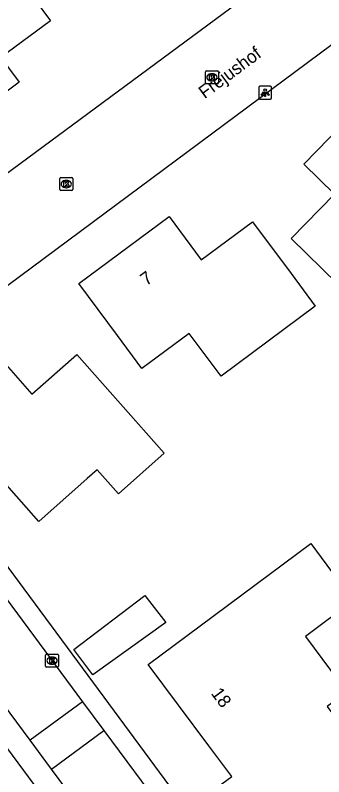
# Model space of a CAD drawing. Extents: x 157767 to 159171, y 387842 to 389425.
# Drawn here: x 158265.2 to 158289, y 388835.7 to 388894.6 of the extents above; entities that cross this region are included whole.
import ezdxf

# ---------------------------------------------------------------- set-up
doc = ezdxf.new("R2010")
doc.units = 0
for name, color, linetype in [('IMGEO_Kolk', 7, 'Continuous'), ('IMGEO_Lichtpunt', 7, 'Continuous'), ('IMGEO_Muur', 7, 'Continuous'), ('IMGEO_Openbare_ruimte_label', 7, 'Continuous'), ('IMGEO_Pand', 7, 'Continuous'), ('IMGEO_Pand_nummerreeks', 7, 'Continuous'), ('IMGEO_Rijbaan_lokaal_open', 7, 'Continuous'), ('IMGEO_Voetpad_open', 7, 'Continuous')]:
    doc.layers.add(name, color=color, linetype=linetype)

msp = doc.modelspace()

# ---------------------------------------------------------------- linework, layer by layer
at = {"layer": 'IMGEO_Kolk'}
for p, q in [((158279.964, 388890.319), (158280.816, 388890.319)), ((158279.889, 388889.393), (158279.889, 388890.245)), ((158280.377, 388890.099), (158280.402, 388890.099)), ((158280.89, 388890.245), (158280.89, 388889.393)), ((158280.816, 388889.319), (158279.964, 388889.319)), ((158280.4, 388889.539), (158280.375, 388889.539)), ((158268.633, 388881.132), (158268.633, 388881.984)), ((158268.708, 388882.058), (158269.56, 388882.058)), ((158269.121, 388881.838), (158269.146, 388881.838)), ((158269.634, 388881.984), (158269.634, 388881.132)), ((158269.56, 388881.058), (158268.708, 388881.058)), ((158269.144, 388881.278), (158269.119, 388881.278)), ((158267.536, 388844.277), (158267.536, 388845.129)), ((158267.611, 388845.203), (158268.463, 388845.203)), ((158268.024, 388844.983), (158268.049, 388844.983)), ((158268.537, 388845.129), (158268.537, 388844.277)), ((158268.047, 388844.423), (158268.022, 388844.423)), ((158268.463, 388844.203), (158267.611, 388844.203))]:
    msp.add_line(p, q, dxfattribs=at)
for points in [[(158279.964, 388890.319), (158280.816, 388890.319)], [(158279.889, 388889.393), (158279.889, 388890.245)], [(158280.21, 388890.019), (158280.333, 388890.019), (158280.333, 388889.868), (158280.463, 388890.019), (158280.627, 388890.019), (158280.481, 388889.868), (158280.634, 388889.619), (158280.482, 388889.619), (158280.397, 388889.783), (158280.333, 388889.716), (158280.333, 388889.619), (158280.21, 388889.619), (158280.21, 388890.019)], [(158280.89, 388890.245), (158280.89, 388889.393)], [(158280.816, 388889.319), (158279.964, 388889.319)], [(158268.633, 388881.132), (158268.633, 388881.984)], [(158268.708, 388882.058), (158269.56, 388882.058)], [(158268.954, 388881.758), (158269.077, 388881.758), (158269.077, 388881.607), (158269.207, 388881.758), (158269.371, 388881.758), (158269.225, 388881.607), (158269.378, 388881.358), (158269.226, 388881.358), (158269.141, 388881.522), (158269.077, 388881.455), (158269.077, 388881.358), (158268.954, 388881.358), (158268.954, 388881.758)], [(158269.634, 388881.984), (158269.634, 388881.132)], [(158269.56, 388881.058), (158268.708, 388881.058)], [(158267.536, 388844.277), (158267.536, 388845.129)], [(158267.611, 388845.203), (158268.463, 388845.203)], [(158268.537, 388845.129), (158268.537, 388844.277)], [(158267.857, 388844.903), (158267.98, 388844.903), (158267.98, 388844.752), (158268.11, 388844.903), (158268.274, 388844.903), (158268.128, 388844.752), (158268.281, 388844.503), (158268.129, 388844.503), (158268.044, 388844.667), (158267.98, 388844.6), (158267.98, 388844.503), (158267.857, 388844.503), (158267.857, 388844.903)], [(158268.463, 388844.203), (158267.611, 388844.203)]]:
    msp.add_lwpolyline(points, dxfattribs=at)
for centre, start, end in [((158279.966, 388890.243), 91.55205, 178.44795), ((158279.966, 388890.243), 91.55205, 178.44795), ((158280.814, 388890.243), 1.55205, 88.44795), ((158280.814, 388890.243), 1.55205, 88.44795), ((158279.966, 388889.395), 181.55205, 268.44795), ((158279.966, 388889.395), 181.55205, 268.44795), ((158280.814, 388889.395), 271.55205, 358.44795), ((158280.814, 388889.395), 271.55205, 358.44795), ((158268.71, 388881.982), 91.55205, 178.44795), ((158268.71, 388881.982), 91.55205, 178.44795), ((158269.558, 388881.982), 1.55205, 88.44795), ((158269.558, 388881.982), 1.55205, 88.44795), ((158268.71, 388881.134), 181.55205, 268.44795), ((158268.71, 388881.134), 181.55205, 268.44795), ((158269.558, 388881.134), 271.55205, 358.44795), ((158269.558, 388881.134), 271.55205, 358.44795), ((158267.613, 388845.127), 91.55205, 178.44795), ((158267.613, 388845.127), 91.55205, 178.44795), ((158268.461, 388845.127), 1.55205, 88.44795), ((158268.461, 388845.127), 1.55205, 88.44795), ((158267.613, 388844.279), 181.55205, 268.44795), ((158267.613, 388844.279), 181.55205, 268.44795), ((158268.461, 388844.279), 271.55205, 358.44795), ((158268.461, 388844.279), 271.55205, 358.44795)]:
    msp.add_arc(centre, 0.0765, start, end, dxfattribs=at)
for centre, major_axis, ratio, start_param, end_param in [((158280.376, 388889.819), (-0.387, 0.002), 0.722429, 4.712389, 7.853982), ((158280.401, 388889.819), (-0.39, 0.002), 0.717154, 1.570796, 4.712389), ((158269.12, 388881.558), (-0.387, 0.002), 0.722429, 4.712389, 7.853982), ((158269.145, 388881.558), (-0.39, 0.002), 0.717154, 1.570796, 4.712389), ((158268.023, 388844.703), (-0.387, 0.002), 0.722429, 4.712389, 7.853982), ((158268.048, 388844.703), (-0.39, 0.002), 0.717154, 1.570796, 4.712389)]:
    msp.add_ellipse(centre, major_axis=major_axis, ratio=ratio, start_param=start_param, end_param=end_param, dxfattribs=at)
at = {"layer": 'IMGEO_Lichtpunt'}
for p, q in [((158284.006, 388889.038), (158284.006, 388888.231)), ((158284.006, 388889.038), (158284.006, 388888.231)), ((158284.908, 388889.133), (158284.1, 388889.133)), ((158284.908, 388889.133), (158284.1, 388889.133)), ((158285.002, 388888.231), (158285.002, 388889.038)), ((158285.002, 388888.231), (158285.002, 388889.038)), ((158284.1, 388888.137), (158284.908, 388888.137)), ((158284.1, 388888.137), (158284.908, 388888.137))]:
    msp.add_line(p, q, dxfattribs=at)
for points in [[(158284.38, 388888.702), (158284.419, 388888.674), (158284.231, 388888.412), (158284.193, 388888.439), (158284.38, 388888.702)], [(158284.482, 388888.654), (158284.529, 388888.654), (158284.529, 388888.332), (158284.482, 388888.332), (158284.482, 388888.654)], [(158284.592, 388888.674), (158284.63, 388888.701), (158284.817, 388888.439), (158284.778, 388888.411), (158284.592, 388888.674)]]:
    msp.add_lwpolyline(points, dxfattribs=at)
msp.add_circle((158284.505, 388888.836), 0.0994, dxfattribs=at)
for centre, start, end in [((158284.1, 388889.038), 90, 180), ((158284.1, 388889.038), 90, 180), ((158284.908, 388889.038), 0, 90), ((158284.908, 388889.038), 0, 90), ((158284.1, 388888.231), 180, 270), ((158284.1, 388888.231), 180, 270), ((158284.908, 388888.231), 270, 0), ((158284.908, 388888.231), 270, 360)]:
    msp.add_arc(centre, 0.0946, start, end, dxfattribs=at)
at = {"layer": 'IMGEO_Muur'}
msp.add_lwpolyline([(158261.746, 388855.773), (158272.039, 388841.868)], dxfattribs=at)
at = {"layer": 'IMGEO_Pand'}
for points in [[(158265.499, 388889.432), (158259.864, 388885.269), (158256.892, 388889.29), (158254.318, 388892.774), (158259.925, 388896.918), (158260.205, 388896.539), (158264.073, 388899.397), (158264.954, 388898.205), (158267.925, 388894.183), (158264.085, 388891.345), (158265.499, 388889.432)], [(158286.518, 388877.347), (158289.873, 388880.788), (158287.495, 388883.106), (158292.393, 388888.129), (158299.551, 388881.149), (158296.061, 388877.57), (158294.66, 388876.133), (158294.514, 388876.275), (158291.152, 388872.828), (158290.097, 388873.856), (158286.518, 388877.347)], [(158288.374, 388872.116), (158281.092, 388866.706), (158278.634, 388870.014), (158274.978, 388867.297), (158273.08, 388869.852), (158270.099, 388873.865), (158277.077, 388879.049), (158279.56, 388875.708), (158283.519, 388878.65), (158286.501, 388874.636), (158288.374, 388872.116)], [(158273.163, 388857.617), (158271.528, 388859.47), (158270.748, 388858.781), (158266.999, 388855.472), (158259.893, 388863.521), (158264.485, 388867.576), (158266.479, 388865.317), (158269.95, 388868.382), (158276.698, 388860.74), (158273.163, 388857.617)], [(158284.609, 388829.857), (158284.366, 388830.074), (158280.779, 388834.903), (158281.918, 388835.733), (158280.141, 388838.124), (158275.467, 388844.415), (158279.481, 388847.398), (158288.034, 388853.753), (158291.318, 388849.333), (158287.611, 388846.578), (158290.814, 388842.267), (158289.307, 388841.148), (158291.863, 388837.708)], [(158271.195, 388843.616), (158269.713, 388845.578), (158275.198, 388849.736), (158276.814, 388847.651), (158271.195, 388843.616)]]:
    msp.add_lwpolyline(points, dxfattribs=at)
at = {"layer": 'IMGEO_Rijbaan_lokaal_open'}
for points in [[(158248.771, 388873.283), (158251.619, 388872.869), (158308.503, 388914.903), (158311.764, 388910.605), (158310.078, 388908.525)], [(158291.482, 388893.707), (158255.376, 388866.868), (158255.05, 388864.819)], [(158266.338, 388838.549), (158234.731, 388881.216)], [(158254.044, 388863.622), (158270.383, 388841.529)], [(158270.383, 388841.529), (158266.338, 388838.549)], [(158270.383, 388841.529), (158272.022, 388839.312)], [(158267.997, 388836.311), (158272.022, 388839.312)], [(158272.022, 388839.312), (158276.689, 388833.002), (158278.629, 388830.379)], [(158267.997, 388836.311), (158266.338, 388838.549)], [(158274.737, 388827.212), (158267.997, 388836.311)]]:
    msp.add_lwpolyline(points, dxfattribs=at)
at = {"layer": 'IMGEO_Voetpad_open'}
for points in [[(158255.05, 388864.819), (158261.746, 388855.773), (158272.039, 388841.868), (158277.918, 388833.925), (158281.995, 388828.417)], [(158271.67, 388828.325), (158259.129, 388845.277)]]:
    msp.add_lwpolyline(points, dxfattribs=at)

# ---------------------------------------------------------------- texts
at = {"layer": 'IMGEO_Openbare_ruimte_label'}
msp.add_text('Fréjushof', height=1, rotation=36.66359, dxfattribs=at).set_placement((158279.829, 388888.121))
at = {"layer": 'IMGEO_Pand_nummerreeks'}
for s, rotation, p in [('7', 36.60889, (158275.322, 388873.659)), ('18', 306.61351, (158280.278, 388842.165))]:
    msp.add_text(s, height=1, rotation=rotation, dxfattribs=at).set_placement(p)

doc.saveas('drawing.dxf')
